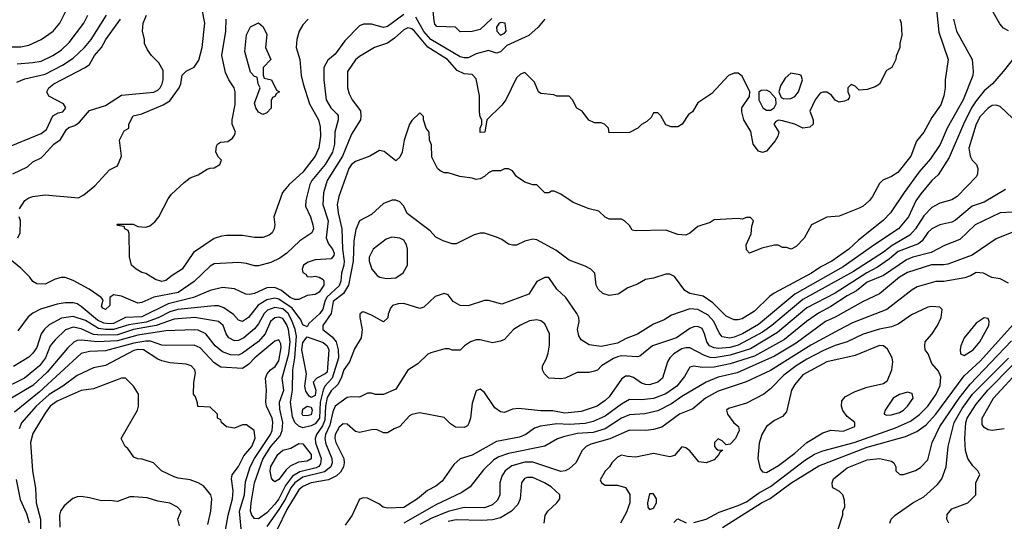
# Model space of a CAD drawing. Header units: inches. Extents: x 1793389 to 1900389, y 320802 to 470796.
# Tile 695 of 752: x 1873424 to 1878310, y 443959 to 446448. Entities that reach past the tile are written whole.
import ezdxf

# ---------------------------------------------------------------- set-up
doc = ezdxf.new("R2010")
doc.units = ezdxf.units.IN
doc.header["$MEASUREMENT"] = 0
doc.layers.add('B8474', color=7, linetype='Continuous')

msp = doc.modelspace()

# ---------------------------------------------------------------- linework, layer by layer
at = {"layer": 'B8474', "color": 2}
for points, elevation in [([(1873370, 446312.2), (1873430, 446313), (1873470, 446322), (1873531.5, 446348.5), (1873589.6, 446390.4), (1873622.7, 446430), (1873652.7, 446490), (1873666, 446550), (1873658, 446650), (1873678.7, 446770), (1873676, 446876), (1873682.3, 446990), (1873670, 447023.7), (1873650, 447055.1), (1873630, 447074.7), (1873550, 447132.6), (1873521.6, 447161.6), (1873490, 447202.6), (1873461.6, 447250), (1873369.7, 447350)], 290), ([(1878330, 446392.7), (1878305.6, 446405.6), (1878287.5, 446427.5), (1878207.6, 446567.6)], 282), ([(1877970.6, 446530), (1877985.8, 446385.8), (1878030.8, 446250), (1878016, 446150), (1878017.3, 446110), (1878010.6, 446070), (1877995.6, 446024.4), (1877950, 445962), (1877910.6, 445889.4), (1877874.4, 445845.6), (1877846, 445770), (1877781, 445690), (1877750, 445669.2), (1877707.7, 445652.3), (1877690, 445635.3), (1877656, 445570), (1877641, 445550), (1877610, 445522.7), (1877590, 445512.7), (1877490, 445473.2), (1877430, 445468), (1877354, 445430), (1877316.9, 445363.1), (1877276.9, 445323.1), (1877251.6, 445308.4), (1877230, 445318), (1877210, 445318), (1877188.4, 445328.4), (1877170, 445328.7), (1877106, 445314), (1877046, 445290), (1877030, 445306), (1877028.7, 445330), (1877054.6, 445385.4), (1877056.4, 445423.6), (1877066, 445450), (1877050, 445466), (1877030, 445466), (1877010, 445458), (1876990, 445462), (1876870, 445454), (1876850, 445442), (1876790, 445422), (1876750, 445388.7), (1876730, 445378), (1876690, 445382), (1876630, 445404), (1876480.2, 445400.2), (1876464, 445404), (1876450, 445426), (1876426, 445450), (1876410, 445458), (1876350, 445458), (1876330, 445468), (1876297.2, 445497.2), (1876250, 445509), (1876170, 445541.2), (1876110, 445582), (1876076.4, 445596.4), (1876063.6, 445596.4), (1876050, 445588), (1876030, 445588), (1875990, 445628), (1875970, 445628), (1875930, 445642), (1875889.3, 445669.3), (1875870, 445698), (1875850, 445708), (1875830, 445708), (1875810, 445698), (1875770, 445698), (1875750, 445688), (1875730.9, 445669.1), (1875710, 445658), (1875690, 445655.3), (1875670, 445662), (1875609.1, 445669.1), (1875550, 445688.7), (1875530, 445688), (1875510, 445698), (1875498, 445710), (1875470, 445766), (1875467.3, 445827.3), (1875458, 445850), (1875455.3, 445890), (1875442, 445910), (1875428, 445950), (1875427.3, 445967.3), (1875410, 445986), (1875370, 445948), (1875358, 445930), (1875331.3, 445850), (1875322, 445790), (1875310, 445766), (1875294, 445750), (1875290, 445748), (1875233.6, 445793.6), (1875210, 445799), (1875162, 445770), (1875090, 445744.5), (1875070, 445729.3), (1875057.1, 445710), (1875008, 445570), (1875000.4, 445530), (1875004.2, 445490), (1875022.6, 445410), (1875025.4, 445310), (1875034.4, 445250), (1875033.4, 445230), (1875021.5, 445190), (1875018.5, 445150), (1875010, 445126.6), (1874948.3, 445071.7), (1874937.8, 445050), (1874929, 445011), (1874914, 444990), (1874859.3, 444940.7), (1874850, 444924), (1874830, 444934), (1874818.8, 444958.8), (1874776.7, 445016.6), (1874710, 445061.4), (1874690, 445066.4), (1874650, 445057.7), (1874608.4, 445031.6), (1874559.1, 444970), (1874530, 444949.6), (1874510, 444957.2), (1874485.4, 444985.4), (1874437.5, 445017.5), (1874410, 445027.6), (1874390, 445027.8), (1874209.7, 445009.7), (1874170, 444998.2), (1874110.8, 444969.2), (1874052.4, 444947.6), (1873965.5, 444934.5), (1873890, 444909.9), (1873849.9, 444909.9), (1873815.9, 444915.9), (1873750, 444955.6), (1873690, 444975.1), (1873632.5, 444967.5), (1873570, 444934), (1873547.5, 444912.5), (1873531.6, 444888.4), (1873510, 444821.2), (1873490, 444792.7), (1873470, 444773.2), (1873393.4, 444726.6)], 278), ([(1875766.7, 446453.3), (1875710, 446398.4), (1875670, 446389.2), (1875610, 446388), (1875586, 446410), (1875493.6, 446413.6), (1875484.9, 446424.9), (1875481.5, 446441.5), (1875470, 446555.3)], 266), ([(1875330, 446474), (1875250, 446414), (1875229.6, 446409.6), (1875170, 446425.2), (1875130, 446425.2), (1875110, 446417.2), (1875037.6, 446342.4), (1874990, 446276), (1874952.5, 446247.5), (1874934, 446210), (1874934, 446150), (1874944.9, 446050), (1874967.7, 446010), (1874998.8, 445978.8), (1875004, 445970), (1875004.9, 445950), (1874988.4, 445890), (1874986.4, 445830), (1874975.8, 445790), (1874940.3, 445730), (1874874, 445650), (1874864.4, 445630), (1874844.9, 445550), (1874842.5, 445522.5), (1874867.3, 445470), (1874879.1, 445430), (1874881.6, 445410), (1874874.4, 445390), (1874814, 445350), (1874750, 445289.4), (1874715.1, 445264.9), (1874670, 445242.9), (1874610, 445226.6), (1874590, 445226.6), (1874550, 445238), (1874510, 445242.7), (1874390, 445237.2), (1874370, 445225.2), (1874290, 445149.5), (1874210, 445094), (1874090, 445071.1), (1874030, 445044.5), (1874010, 445040.9), (1873930, 445076), (1873890, 445082), (1873872, 445070), (1873870.8, 445030), (1873850, 445009.3), (1873836.4, 445016.4), (1873830, 445026), (1873838, 445058), (1873828, 445070), (1873769, 445110), (1873690, 445154), (1873650, 445169), (1873630, 445169), (1873599.8, 445160.2), (1873550, 445135.3), (1873510, 445138), (1873490, 445148.7), (1873475.3, 445170), (1873430, 445215.3), (1873366.6, 445266.6)], 270), ([(1873390, 445682.8), (1873463.1, 445716.9), (1873490, 445742), (1873530, 445762), (1873544.7, 445775.3), (1873594, 445830), (1873626.2, 445853.8), (1873656.6, 445903.4), (1873668, 445912), (1873698, 445922), (1873720.8, 445939.2), (1873770, 445996.3), (1873850, 446022.4), (1873930, 446073), (1874090, 446088), (1874110, 446097.3), (1874120.9, 446110), (1874131.8, 446130), (1874136.2, 446150), (1874135.6, 446195.6), (1874114.2, 446234.2), (1874079, 446270), (1874058.6, 446298.6), (1874044, 446330), (1874044, 446350), (1874034, 446390), (1874037.2, 446430), (1874054, 446470)], 274), ([(1873410, 446138), (1873450, 446154.4), (1873550, 446178), (1873637.4, 446222.6), (1873690, 446256.4), (1873745.1, 446310), (1873778.4, 446350), (1873855.6, 446470)], 282), ([(1873411.9, 446228.1), (1873490, 446234.4), (1873530, 446242.4), (1873589.2, 446270), (1873630, 446297.1), (1873670, 446334), (1873742, 446430), (1873762.9, 446470)], 286), ([(1873424, 445510), (1873450, 445550.6), (1873470, 445564), (1873490, 445570.7), (1873550, 445578.8), (1873716, 445564), (1873742, 445578), (1873796.5, 445623.5), (1873870, 445702), (1873910, 445722), (1873928.7, 445770), (1873919, 445850), (1873943.1, 445896.9), (1873966, 445910), (1873966, 445930), (1873988, 445970), (1874030, 445981), (1874135.6, 446024.4), (1874170, 446045.5), (1874215.1, 446110), (1874223.7, 446130), (1874230, 446172), (1874250, 446192), (1874290, 446212), (1874312.5, 446247.5), (1874329.2, 446310), (1874342.7, 446430), (1874330, 446498)], 270), ([(1876030.6, 446450), (1875996.3, 446410), (1875950, 446369.3), (1875841.1, 446318.9), (1875810, 446288.7), (1875790, 446282), (1875750, 446295.3), (1875690, 446278), (1875650, 446258.7), (1875630, 446258), (1875610, 446264), (1875464, 446350), (1875430, 446388.2), (1875390, 446459.3)], 270), ([(1878058.7, 446450), (1878072.4, 446390), (1878150.7, 446250), (1878156.3, 446190), (1878153.4, 446170), (1878106, 446050), (1878026.4, 445910), (1877991.4, 445828.6), (1877943.4, 445756.6), (1877887.9, 445692.1), (1877812.7, 445590), (1877744.9, 445490), (1877708.3, 445451.7), (1877586.1, 445353.9), (1877539.1, 445310), (1877454, 445250), (1877399.2, 445220.8), (1877353.4, 445190), (1877168.7, 445091.3), (1877145.5, 445074.5), (1877070, 445000.9), (1877010, 444963.7), (1876990, 444958), (1876970, 444959.3), (1876930, 444977), (1876863, 445043), (1876815.9, 445075.9), (1876750, 445089.4), (1876724.8, 445104.8), (1876673.8, 445173.8), (1876650, 445185.2), (1876630, 445186), (1876570, 445165.2), (1876530, 445159), (1876490, 445135.3), (1876442, 445118), (1876394.4, 445085.6), (1876350, 445079), (1876318, 445090), (1876295.3, 445110), (1876285.2, 445130), (1876278, 445190), (1876258, 445210), (1876230, 445225.2), (1876150, 445254), (1876084.8, 445304.8), (1875990, 445355.3), (1875970, 445359), (1875930, 445349), (1875890, 445329.2), (1875870, 445329), (1875850, 445334), (1875817.5, 445357.5), (1875790, 445369.2), (1875730, 445388.7), (1875710, 445388.7), (1875679.8, 445380.2), (1875590, 445335.3), (1875570, 445335.3), (1875526, 445350), (1875490, 445368), (1875460.4, 445400.4), (1875346.8, 445486.8), (1875330, 445522), (1875310, 445544), (1875290, 445552.7), (1875272.5, 445552.5), (1875230, 445535.1), (1875170, 445481.2), (1875110.8, 445449.2), (1875092.7, 445407.3), (1875082, 445350), (1875079.6, 445250), (1875056.1, 445130), (1875030.2, 445089.8), (1874980.3, 445050), (1874970.3, 444990), (1874928.7, 444930), (1874928.2, 444910), (1874974.8, 444874.8), (1874994, 444850), (1875004.4, 444810), (1875005.8, 444770), (1874975, 444670), (1874939.1, 444630), (1874930.8, 444609.3), (1874915.5, 444550), (1874911.6, 444470), (1874890, 444443.5), (1874870, 444433.3), (1874830, 444423.6), (1874810, 444431.2), (1874790, 444449.4), (1874777.7, 444477.7), (1874768.3, 444550), (1874778.5, 444610), (1874779.7, 444710), (1874789.9, 444770.1), (1874797, 444877), (1874791.2, 444911.2), (1874775.4, 444955.4), (1874756.8, 444990), (1874730, 445012.5), (1874690, 445020.4), (1874654, 445006), (1874638, 444990), (1874610, 444939.5), (1874590, 444914), (1874536.3, 444870), (1874510, 444856.2), (1874490, 444854.5), (1874462.7, 444870), (1874449.6, 444889.6), (1874434.5, 444930), (1874411, 444951), (1874291, 444971), (1874190, 444961.5), (1874102, 444930), (1873989.5, 444910.5), (1873910, 444883.9), (1873830, 444882.2), (1873790, 444886.2), (1873730, 444914.8), (1873690, 444922), (1873651.7, 444908.3), (1873599.9, 444860.1), (1873574.9, 444830), (1873552, 444770), (1873523.1, 444730), (1873447.7, 444670), (1873328, 444610)], 282), ([(1873354, 445810), (1873530, 445883.8), (1873556.6, 445903.4), (1873589.1, 445970.9), (1873615.1, 445984.9), (1873638, 445990), (1873654, 446010), (1873642, 446030), (1873568.7, 446068.7), (1873559, 446090), (1873569.2, 446110), (1873593.2, 446130), (1873749.6, 446210.4), (1873770, 446226), (1873795.1, 446270), (1873829.6, 446310), (1873851.6, 446350), (1873925.1, 446450)], 278), ([(1877791.3, 446450), (1877798, 446430), (1877802, 446370), (1877792, 446330), (1877792, 446310), (1877772.7, 446267.3), (1877772, 446250), (1877752, 446210), (1877724.7, 446195.3), (1877690, 446128), (1877670, 446115.3), (1877630, 446102), (1877590, 446098), (1877570, 446118), (1877550, 446126), (1877534, 446110), (1877534, 446090), (1877542, 446070), (1877539.6, 446060.4), (1877534, 446050), (1877516.9, 446043.1), (1877490, 446038), (1877470, 446048), (1877452.9, 446072.9), (1877430, 446088.7), (1877410, 446088.7), (1877396.9, 446083.1), (1877372, 446050), (1877345.4, 445994.6), (1877362, 445950), (1877362, 445930), (1877345.4, 445914.6), (1877310, 445908.7), (1877270, 445929.3), (1877210, 445945.2), (1877190, 445948.7), (1877176.9, 445943.1), (1877166, 445930), (1877190.8, 445890), (1877186.8, 445870), (1877173.4, 445846.6), (1877130, 445795.3), (1877110, 445788.7), (1877090, 445795.3), (1877064, 445830), (1877052.5, 445892.5), (1877018, 445950), (1877008, 445990), (1877008, 446010), (1877046, 446066), (1877048, 446090), (1877010, 446168), (1876990, 446182), (1876970, 446182), (1876942, 446170), (1876858, 446082), (1876790, 446035.3), (1876762, 445990), (1876743.5, 445976.5), (1876710.7, 445929.3), (1876690, 445915.3), (1876656.4, 445916.4), (1876630, 445926), (1876606, 445970), (1876590, 445986), (1876570, 445986), (1876556.9, 445963.1), (1876536.9, 445943.1), (1876510, 445928), (1876490.9, 445909.1), (1876450, 445888), (1876350, 445886), (1876346, 445910), (1876326, 445930), (1876310, 445935.3), (1876276.4, 445936.4), (1876248.9, 445948.9), (1876214.6, 445994.6), (1876188.9, 446008.9), (1876168, 446050), (1876150, 446068), (1876090, 446068), (1876074.6, 446074.6), (1876010, 446082), (1875998, 446090), (1875978, 446138), (1875930, 446186), (1875910, 446178), (1875890, 446159), (1875836.4, 446050), (1875816.2, 446023.8), (1875742, 445950), (1875732, 445890), (1875710, 445888), (1875708.7, 445908.7), (1875718, 445930), (1875718, 445950), (1875710, 445966), (1875706.6, 445990), (1875705.1, 446070), (1875690, 446154), (1875670, 446176), (1875630, 446179.3), (1875595.6, 446195.6), (1875546.6, 446250), (1875450, 446311.1), (1875383, 446390), (1875370, 446402), (1875350, 446407.8), (1875330, 446397.6), (1875284.4, 446355.6), (1875250, 446331.6), (1875184.7, 446310), (1875110, 446265.2), (1875090, 446249), (1875050.7, 446190), (1875050.6, 446110), (1875059.1, 446079.1), (1875074.8, 446050), (1875115.2, 445995.2), (1875117.3, 445970), (1875114.8, 445950), (1875070, 445879), (1875026.3, 445770), (1874950.4, 445650), (1874931.8, 445588.2), (1874928.5, 445530), (1874954.9, 445450), (1874945.5, 445365.5), (1874956.4, 445336.4), (1874977.1, 445310), (1874985.5, 445290), (1874983, 445277), (1874970, 445262), (1874890, 445256), (1874855.3, 445244.7), (1874832, 445230), (1874826, 445210), (1874830, 445194), (1874844.7, 445184.7), (1874850, 445174), (1874872, 445172), (1874890, 445176), (1874910, 445171), (1874930, 445158), (1874934, 445150), (1874933, 445130), (1874910, 445095.1), (1874890, 445084.5), (1874850, 445079.3), (1874810, 445059.5), (1874790, 445059.6), (1874765.6, 445070), (1874723.8, 445103.8), (1874690, 445118.7), (1874650, 445118), (1874590, 445089.6), (1874564.5, 445084.5), (1874546.6, 445086.6), (1874490, 445113.2), (1874430, 445119.5), (1874370, 445104.5), (1874286, 445070), (1874161.8, 445038.2), (1874030, 444974.2), (1873950, 444969.8), (1873890, 444940.3), (1873870, 444938.5), (1873842.1, 444942.1), (1873810, 444957.2), (1873730, 445024.2), (1873710, 445037.6), (1873690, 445043.6), (1873650, 445043.6), (1873610, 445035.6), (1873528.3, 445011.7), (1873490, 444992.3), (1873467.1, 444972.9), (1873415.3, 444904.7)], 274), ([(1874856, 446450), (1874830, 446422), (1874811, 446390), (1874798.8, 446350), (1874796, 446310), (1874814.8, 446250), (1874820.5, 446170), (1874830.5, 446130), (1874862.4, 446030), (1874906.7, 445950), (1874915.8, 445915.8), (1874916.5, 445870), (1874908.9, 445811.1), (1874890.4, 445770), (1874830, 445691.8), (1874762, 445630), (1874727.7, 445590), (1874684.9, 445470), (1874690.6, 445430), (1874687.7, 445410), (1874677.3, 445390), (1874662, 445378), (1874630, 445367), (1874590, 445367), (1874530, 445377), (1874450, 445376.2), (1874426, 445374), (1874390, 445362.7), (1874287.1, 445292.9), (1874230.7, 445210), (1874181.1, 445178.9), (1874150, 445153.2), (1874129.5, 445149.5), (1874098, 445158), (1874050, 445188.7), (1874030, 445194), (1874002, 445210), (1873979, 445230), (1873969.1, 445270.9), (1873967.3, 445387.3), (1873962, 445402), (1873946, 445410), (1873942, 445422), (1873910, 445426), (1873907.3, 445432.7), (1873987.3, 445432.7), (1874010, 445422), (1874050, 445418), (1874070, 445424.7), (1874094.8, 445445.2), (1874114, 445470), (1874160.7, 445559.3), (1874178, 445582), (1874240.7, 445639.3), (1874270, 445662.8), (1874310, 445678), (1874354.6, 445705.4), (1874368.9, 445711.1), (1874390, 445712), (1874418, 445730), (1874426, 445750), (1874410, 445766), (1874398, 445790), (1874400.4, 445819.6), (1874406, 445830), (1874420.4, 445839.6), (1874456.4, 445843.6), (1874480.4, 445859.6), (1874490, 445874), (1874495.3, 445890), (1874478, 445930), (1874478, 445950), (1874492.9, 446027.1), (1874493.2, 446090), (1874488.7, 446110), (1874462, 446150), (1874446.3, 446186.3), (1874426.6, 446270), (1874447.3, 446390), (1874449.4, 446450)], 266), ([(1878366.8, 446270), (1878304.7, 446190), (1878251, 446130), (1878210, 446095.1), (1878170, 446044.5), (1878147.2, 446010), (1878107.2, 445930), (1878036.7, 445763.3), (1877981.7, 445678.3), (1877950, 445649.3), (1877895.8, 445584.2), (1877871.7, 445548.3), (1877834.4, 445470), (1877785.5, 445410), (1877667.1, 445332.9), (1877510, 445221.7), (1877270, 445085.4), (1877090, 444935.8), (1877010.5, 444890), (1876970, 444872.8), (1876948.4, 444868.4), (1876910, 444875.1), (1876894.3, 444894.3), (1876868.2, 444950), (1876841, 444981), (1876790, 445009.7), (1876750, 445013), (1876658.5, 444981.5), (1876621.4, 444958.6), (1876570, 444937.2), (1876490, 444887.3), (1876433.8, 444866.2), (1876390, 444843.6), (1876310, 444827), (1876250, 444834), (1876210, 444859), (1876198.9, 444878.9), (1876192.7, 444910), (1876201.2, 444950), (1876199, 444970), (1876189.3, 444989.3), (1876134, 445070), (1876089.2, 445110), (1876050, 445168.7), (1876030, 445168.7), (1875990.9, 445149.1), (1875950, 445085.2), (1875816.4, 445036.4), (1875750, 445055.3), (1875730, 445055.3), (1875650, 445028.7), (1875610, 445029), (1875575.3, 445050), (1875550, 445082), (1875530, 445088.7), (1875486.4, 445073.6), (1875430, 445022), (1875410, 445015.3), (1875330, 445039), (1875302, 445038), (1875274, 445030), (1875263.6, 445016.4), (1875252.7, 444987.3), (1875251.6, 444968.4), (1875230, 444948), (1875170, 444982), (1875130, 444998), (1875123.6, 444996.4), (1875112.7, 444987.3), (1875112, 444970), (1875123, 444910), (1875119.1, 444870), (1875085.1, 444814.9), (1875060.4, 444750), (1875032.7, 444710), (1875019.5, 444670), (1875002.4, 444637.6), (1874970, 444606.3), (1874950, 444574), (1874940.9, 444530), (1874938.3, 444461.7), (1874927, 444433), (1874896.9, 444390), (1874890.3, 444370), (1874892.3, 444347.7), (1874920.7, 444270), (1874916.4, 444243.6), (1874908.4, 444231.6), (1874895.6, 444224.4), (1874814.7, 444205.3), (1874777.5, 444182.5), (1874742.8, 444137.2), (1874710, 444071.2), (1874690, 444044.4), (1874650, 444001.1), (1874610, 443971.6), (1874590, 443972.3), (1874576.2, 443990), (1874569.7, 444010), (1874572.4, 444050), (1874589.8, 444150), (1874630, 444268.2), (1874671.1, 444330), (1874716.8, 444383.2), (1874726.2, 444410), (1874729.8, 444450), (1874714.9, 444514.9), (1874713.7, 444550), (1874734.2, 444610), (1874726.9, 444670), (1874760.3, 444790), (1874767.2, 444850), (1874758.4, 444910), (1874750, 444934), (1874730, 444964.7), (1874710, 444972.3), (1874690, 444968), (1874679.7, 444960.3), (1874668.9, 444950), (1874642.6, 444890), (1874610, 444851.5), (1874530, 444793), (1874510, 444783), (1874470, 444784.7), (1874430, 444799.6), (1874393.6, 444830), (1874348.4, 444888.4), (1874310, 444907.6), (1874290, 444909.6), (1874150, 444904.4), (1874010, 444882.9), (1873910, 444854.9), (1873810, 444849.8), (1873730, 444858.3), (1873710, 444856.9), (1873692.7, 444847.3), (1873661.8, 444818.2), (1873560.8, 444699.2), (1873490, 444633), (1873384, 444570)], 286), ([(1878350, 445958.4), (1878290, 446016.2), (1878270, 446022.9), (1878250, 446022), (1878230, 446009.4), (1878190, 445966.6), (1878170.4, 445930), (1878134, 445810), (1878141, 445770), (1878151.3, 445750), (1878171.3, 445730), (1878178, 445710), (1878176.9, 445683.1), (1878172, 445670), (1878076, 445570), (1878050, 445553.2), (1877990, 445537.2), (1877950, 445516), (1877910, 445475.1), (1877870, 445409.5), (1877841.8, 445378.2), (1877753, 445327), (1877710, 445294), (1877561.3, 445198.7), (1877310, 445059.8), (1877155.8, 444930), (1877110, 444896.8), (1876990, 444832.9), (1876950, 444822.2), (1876890, 444816.8), (1876870, 444819.1), (1876847.3, 444830), (1876833.6, 444850), (1876822.9, 444890), (1876810, 444916), (1876790, 444926), (1876770, 444923.7), (1876750, 444915.1), (1876682.8, 444870), (1876564.7, 444830), (1876502, 444778), (1876490, 444775.1), (1876410, 444780.5), (1876390, 444775.1), (1876370, 444767.3), (1876311, 444730), (1876290.6, 444709.4), (1876276.8, 444703.2), (1876250, 444697.2), (1876190, 444697.2), (1876130.6, 444669.4), (1876110, 444665.2), (1876049.2, 444669.2), (1876028, 444690), (1876018, 444710), (1876018, 444730), (1876036.5, 444763.5), (1876046.3, 444793.7), (1876053.6, 444833.6), (1876053.2, 444890), (1876030, 444939), (1876010, 444953.2), (1875990, 444959.3), (1875954, 444954), (1875910, 444932.7), (1875874.8, 444910), (1875830, 444861.2), (1875810, 444853.2), (1875770, 444845.2), (1875710, 444859), (1875690, 444859), (1875662, 444850), (1875632, 444830), (1875610, 444808.7), (1875570, 444808.7), (1875554.6, 444814.6), (1875534.6, 444814.6), (1875464.5, 444795.5), (1875450, 444789), (1875399.8, 444740.2), (1875350.9, 444709.1), (1875290, 444614), (1875229, 444589), (1875190, 444588.7), (1875170, 444595.3), (1875150, 444595.3), (1875110, 444575.3), (1875070, 444577.2), (1875050, 444572.7), (1874990.3, 444529.7), (1874978, 444502), (1874963.7, 444436.3), (1874942.2, 444390), (1874938.6, 444370), (1874942.9, 444342.9), (1874973.1, 444270), (1874974.9, 444250), (1874968.7, 444230), (1874936.1, 444203.9), (1874830, 444177.3), (1874790, 444150.8), (1874770, 444125.1), (1874743, 444070), (1874710, 444018.3), (1874650, 443933.6)], 290), ([(1878315.3, 445604.8), (1878210, 445542.9), (1878150, 445522), (1878067.5, 445452.5), (1878050, 445443.6), (1877990, 445429.6), (1877950.3, 445409.7), (1877930, 445392), (1877901.6, 445350), (1877883.9, 445336.1), (1877782.8, 445297.2), (1877739.5, 445260.5), (1877680, 445220), (1877628.1, 445191.9), (1877470, 445091.1), (1877330, 445017.4), (1877184.8, 444895.2), (1877050, 444814.5), (1876950, 444783.8), (1876870, 444770.9), (1876850, 444772.3), (1876822.2, 444782.2), (1876750, 444819.6), (1876730, 444820.5), (1876710, 444814.7), (1876670.6, 444790), (1876650.6, 444770), (1876639.1, 444750), (1876613.4, 444670), (1876590, 444649.5), (1876550, 444636.2), (1876530, 444637), (1876510, 444643.7), (1876470, 444672.3), (1876450, 444679.3), (1876430, 444679), (1876410, 444664), (1876350, 444576), (1876330, 444558), (1876290, 444529.6), (1876210, 444503.6), (1876130, 444495.6), (1876070, 444507.8), (1876010, 444507.8), (1875900.5, 444519.5), (1875870, 444516), (1875830, 444499.3), (1875810, 444502.7), (1875782, 444522), (1875730, 444598), (1875710, 444615.3), (1875690, 444606), (1875670, 444546), (1875660.7, 444470), (1875653.7, 444446.3), (1875646.4, 444433.6), (1875630, 444424), (1875586.8, 444426.8), (1875562.5, 444442.5), (1875530, 444474), (1875410, 444497.2), (1875370, 444489), (1875358, 444482), (1875310, 444428.7), (1875282, 444418), (1875250, 444398), (1875230, 444398), (1875194, 444414), (1875170, 444413.2), (1875110, 444399), (1875090, 444404), (1875050, 444441.2), (1875030, 444442.7), (1875010, 444426), (1874990.4, 444390), (1874987.4, 444370), (1874992.4, 444350), (1875033, 444270), (1875034.9, 444250), (1875030.5, 444230), (1875016.7, 444203.3), (1874995.8, 444184.2), (1874955.8, 444164.2), (1874871, 444150), (1874830, 444131.1), (1874810, 444114.7), (1874750, 444018.4), (1874702, 443918)], 294), ([(1878350, 445492.7), (1878290, 445489.2), (1878166, 445430), (1878090, 445357.2), (1878013.2, 445326.8), (1877947, 445293), (1877856, 445270), (1877824.1, 445255.9), (1877710, 445178), (1877630, 445146.3), (1877577.2, 445102.8), (1877530, 445078.3), (1877450, 445025.1), (1877387.6, 444992.4), (1877328.2, 444950), (1877219.1, 444860.9), (1877070, 444777.6), (1876950, 444739.8), (1876870, 444723.1), (1876810, 444721.6), (1876770, 444729.2), (1876750, 444724), (1876722.8, 444677.2), (1876685.5, 444630), (1876630, 444591.3), (1876570, 444568.2), (1876510, 444561.3), (1876450, 444562.9), (1876410, 444539.6), (1876330, 444480.5), (1876270, 444454.3), (1876230, 444444.8), (1876150, 444439.8), (1876090, 444442.6), (1876008.5, 444431.5), (1875978.8, 444421.2), (1875936, 444390), (1875904.1, 444375.9), (1875790, 444354.5), (1875670, 444287), (1875610, 444269), (1875578.5, 444241.5), (1875521.4, 444158.6), (1875490, 444134), (1875447.7, 444112.3), (1875398, 444070), (1875330, 444027), (1875250, 444024), (1875228, 444030), (1875206, 444046), (1875150, 444074), (1875130, 444075.3), (1875110.8, 444069.2), (1875074, 443990), (1875039.9, 443940.1)], 298), ([(1873414.6, 445365.4), (1873426, 445390), (1873428, 445450), (1873422, 445470)], 270), ([(1878404.7, 445415.3), (1878270, 445360.9), (1878150, 445279.6), (1878030, 445235.6), (1878008.5, 445231.5), (1877948.1, 445231.9), (1877830, 445193), (1877790.6, 445170), (1877690, 445087), (1877610, 445049.6), (1877470, 444971.3), (1877422, 444950), (1877277.8, 444842.2), (1877170, 444777.7), (1876983.7, 444696.3), (1876890, 444674), (1876830.3, 444649.7), (1876710, 444578.9), (1876658.9, 444541.1), (1876590, 444507.6), (1876526.9, 444493.1), (1876450, 444488), (1876410, 444471.3), (1876330, 444418.3), (1876270, 444400.4), (1876190, 444394.8), (1876122, 444378), (1876092.5, 444367.5), (1876030, 444332), (1875850, 444296.3), (1875801.1, 444278.9), (1875776.7, 444263.3), (1875725.8, 444214.1), (1875658.8, 444130), (1875617.7, 444102.3), (1875490, 444041.3), (1875330, 443949.7)], 302), ([(1878330, 445141.2), (1878290, 445161.2), (1878248.9, 445168.9), (1878206, 445190), (1878170, 445194), (1878142.8, 445177.2), (1878113.7, 445166.3), (1878010.5, 445149.5), (1877970, 445149.4), (1877878, 445122), (1877852.3, 445107.7), (1877726.8, 445010), (1877556.2, 444943.8), (1877490, 444909.6), (1877350, 444832.6), (1877150, 444708), (1877028.9, 444651.1), (1876890, 444605.1), (1876827.3, 444570), (1876763.7, 444516.3), (1876698.8, 444490), (1876610, 444426.6), (1876570, 444414), (1876530.4, 444409.6), (1876450, 444411.8), (1876352.5, 444367.5), (1876257.7, 444342.3), (1876234.8, 444330), (1876214.8, 444310), (1876184.7, 444250), (1876150, 444219), (1876130.5, 444209.5), (1876110, 444206.6), (1875970, 444253.3), (1875930, 444252.8), (1875865.5, 444234.5), (1875833.4, 444210), (1875816.7, 444183.3), (1875807.3, 444150), (1875807.3, 444090), (1875795.6, 444064.4), (1875770, 444040.9), (1875730, 444025.6), (1875630, 444027.8), (1875550, 444008.4), (1875470, 443975.1), (1875410, 443943.1)], 306), ([(1876770, 443953.4), (1876830, 443970.5), (1876895.4, 444004.6), (1876990, 444038.3), (1877030, 444056.5), (1877090, 444099.5), (1877150, 444131.6), (1877319, 444261), (1877368.5, 444291.5), (1877410, 444308.7), (1877565.2, 444350), (1877770, 444423.1), (1877844.1, 444455.9), (1877890, 444488.4), (1877931.3, 444530), (1877971.6, 444590), (1877992.3, 444632.3), (1877995.1, 444675.1), (1877983.7, 444703.7), (1877950, 444742), (1877932.3, 444790), (1877917.2, 444810), (1877916, 444830), (1877917.2, 444850), (1877950, 444886.8), (1877979.3, 444930), (1877997.2, 444970), (1878002, 445010), (1877990, 445022), (1877950, 445025.2), (1877930, 445021.2), (1877850, 444982.7), (1877783, 444937), (1877750, 444923.7), (1877690, 444911.8), (1877610, 444887.8), (1877530, 444849.6), (1877470, 444831.2), (1877413.3, 444806.7), (1877330, 444764), (1877276.4, 444730), (1877215.9, 444684.1), (1877150, 444616), (1877116, 444590), (1877030, 444546), (1876941.4, 444518.6), (1876931.3, 444510), (1876936, 444490), (1876967.5, 444447.5), (1876991, 444430), (1876994.8, 444410), (1876976, 444370), (1876950, 444342), (1876930, 444338), (1876910, 444358), (1876890, 444368), (1876872, 444350), (1876872, 444330), (1876881, 444321), (1876890, 444312), (1876910, 444314), (1876912, 444310), (1876898, 444302), (1876894, 444290), (1876870, 444264), (1876830, 444248.7), (1876793.6, 444253.6), (1876750, 444309), (1876730, 444324), (1876710, 444328.7), (1876673.7, 444286.3), (1876650, 444279), (1876570, 444296), (1876482, 444278), (1876440.2, 444280.2), (1876410, 444288), (1876390, 444278), (1876362, 444250), (1876351.1, 444228.9), (1876330, 444208), (1876305.4, 444165.4), (1876312, 444150), (1876330, 444138), (1876390, 444138.8), (1876430, 444126.8), (1876452.2, 444092.2), (1876452.4, 444050), (1876435.4, 444004.6), (1876404.9, 443950)], 310), ([(1876912, 443928), (1877104.5, 444050), (1877147.9, 444072), (1877250, 444148.7), (1877390, 444234), (1877630, 444326.5), (1877819.5, 444380.5), (1877875.3, 444404.7), (1877922, 444438), (1877970, 444490.4), (1878110, 444681.6), (1878190, 444754), (1878386, 444970)], 306), ([(1874526.3, 443886.3), (1874515.4, 444010), (1874539.2, 444090), (1874544.4, 444155.6), (1874567.4, 444230), (1874588.6, 444270), (1874668.3, 444390), (1874676.9, 444410), (1874680.4, 444450), (1874676.4, 444470), (1874649.6, 444530), (1874645.1, 444550), (1874649.3, 444609.3), (1874643.7, 444670), (1874652.3, 444690), (1874669.3, 444710), (1874692.7, 444727.3), (1874710, 444754.8), (1874722, 444822), (1874719.6, 444839.6), (1874710, 444859), (1874690, 444852.7), (1874590.6, 444770), (1874561.4, 444738.6), (1874530, 444716.9), (1874423.1, 444723.1), (1874390, 444745.6), (1874319.4, 444819.4), (1874290, 444833.6), (1874148.1, 444831.9), (1874130, 444833.6), (1874072.8, 444852.8), (1874050, 444853.6), (1873990, 444843.7), (1873850, 444804.7), (1873770, 444801.3), (1873730, 444791.6), (1873520.6, 444599.4), (1873399.1, 444500.9)], 290), ([(1877482, 443910), (1877508.4, 443991.6), (1877508.9, 444011.1), (1877518, 444030), (1877516.4, 444063.6), (1877508, 444090), (1877490, 444108), (1877463.1, 444123.1), (1877458, 444130), (1877455.3, 444150), (1877462, 444170), (1877530, 444224), (1877630, 444264), (1877690.7, 444270.7), (1877750, 444258), (1877762, 444250), (1877772, 444230), (1877772, 444210), (1877791.6, 444191.6), (1877810, 444191.3), (1877870, 444211), (1877894.2, 444225.8), (1877930, 444264.7), (1877952, 444350), (1877989.7, 444430), (1878085.4, 444570), (1878139.8, 444640.2), (1878345.8, 444854.2)], 302), ([(1874442.8, 443897.2), (1874458.3, 443990), (1874480.5, 444070), (1874483.6, 444110), (1874475.1, 444170), (1874479.3, 444190), (1874510, 444230.8), (1874536.4, 444283.6), (1874575.6, 444330), (1874592.3, 444372.3), (1874588, 444410), (1874550, 444438), (1874530, 444438), (1874490, 444422), (1874450, 444428), (1874426, 444450), (1874422, 444462), (1874406, 444470), (1874406, 444490), (1874370, 444526), (1874308.9, 444528.9), (1874307.3, 444547.3), (1874296.4, 444576.4), (1874286, 444590), (1874288.4, 444648.4), (1874296.5, 444696.5), (1874294, 444710), (1874275.3, 444730), (1874250, 444739.3), (1874170, 444745.1), (1874130, 444755.6), (1874110, 444763.6), (1874039, 444810), (1874010.9, 444810.9), (1873990, 444805.7), (1873850, 444731.5), (1873790, 444720.7), (1873710, 444682.9), (1873639.1, 444630), (1873570, 444588.3), (1873505.7, 444530), (1873432.9, 444447.1), (1873421.3, 444418.7)], 294), ([(1877742, 443950), (1877748.7, 443970), (1877768.7, 443990), (1877855.3, 444050), (1877910, 444081), (1877978, 444142), (1877999.3, 444170), (1878022, 444230), (1878032, 444330), (1878060.5, 444450), (1878101.5, 444518.5), (1878152.6, 444590), (1878330, 444768.9)], 298), ([(1878034, 443950), (1878024, 443970), (1878026.8, 443993.2), (1878050, 444021), (1878128.7, 444050), (1878168, 444090), (1878168.9, 444151.1), (1878188, 444190), (1878178, 444210), (1878153.6, 444233.6), (1878129.3, 444270), (1878118, 444310), (1878113.6, 444370), (1878119.7, 444450), (1878125.4, 444470), (1878170, 444540.4), (1878230, 444611.8), (1878348.5, 444731.5)], 294), ([(1878310, 444418), (1878249.3, 444409.3), (1878230, 444413.2), (1878210, 444424), (1878200.2, 444440.2), (1878199.5, 444470), (1878256.9, 444570), (1878390, 444714.9)], 290), ([(1874357.5, 443942.5), (1874372.7, 444010), (1874378, 444070), (1874372.7, 444090), (1874335.6, 444135.6), (1874310, 444149.3), (1874270, 444165.2), (1874210, 444172.7), (1874190, 444179.3), (1874128, 444210), (1874088.9, 444248.9), (1874032.7, 444267.3), (1874010, 444268.7), (1873990, 444278), (1873960.4, 444320.4), (1873948, 444330), (1873928, 444370), (1874009, 444510), (1874014, 444530), (1874014, 444590), (1873989.2, 444629.2), (1873950, 444668.7), (1873930, 444669.2), (1873790, 444617), (1873730, 444607.6), (1873610, 444554.7), (1873575.5, 444530), (1873550, 444496), (1873490, 444394), (1873477.1, 444350), (1873487.7, 444210), (1873503.5, 444123.5), (1873505.5, 444050), (1873527, 443970), (1873527.2, 443910)], 298), ([(1873407.1, 444167.1), (1873427.1, 444067.1), (1873458, 443998), (1873471.3, 443951.3)], 294), ([(1876027, 443950), (1876031.9, 443988.1), (1876045.2, 444010), (1876089, 444050), (1876104, 444070), (1876104, 444090), (1876061.2, 444130), (1876029, 444150), (1875970, 444176.2), (1875944.1, 444175.9), (1875928.7, 444171.3), (1875914, 444150), (1875907.7, 444070), (1875896.7, 444043.3), (1875864, 444010), (1875810, 443976.3), (1875770, 443966.6), (1875716.7, 443963.3), (1875590, 443966), (1875550, 443958)], 310), ([(1874216.5, 443936.5), (1874209, 443970), (1874226, 444010), (1874208, 444030), (1874169.1, 444049.1), (1874110, 444059.3), (1874056.2, 444076.2), (1873990, 444080.9), (1873970, 444080.9), (1873910, 444057.2), (1873870, 444062.7), (1873830, 444060.9), (1873770, 444076), (1873730, 444082.7), (1873710, 444081.2), (1873687.5, 444072.5), (1873644.9, 444035.1), (1873626, 444010), (1873621, 443990), (1873624, 443930)], 302), ([(1876670, 443954), (1876686, 443970), (1876690, 443972), (1876731, 443951)], 310)]:
    msp.add_lwpolyline(points, dxfattribs=dict(at, elevation=elevation))
for points, elevation in [([(1874630, 445978), (1874610, 445988.7), (1874595.3, 446010), (1874590, 446034), (1874618, 446110), (1874608, 446130), (1874602, 446162), (1874590, 446166), (1874570, 446188), (1874541.2, 446290), (1874550, 446372), (1874570, 446412), (1874610, 446431.3), (1874632.7, 446412.7), (1874650, 446374), (1874644.7, 446310), (1874671, 446250), (1874632, 446210), (1874632.7, 446172.7), (1874638, 446158), (1874674, 446150), (1874698, 446098), (1874714, 446090), (1874698, 446082), (1874690, 446066), (1874678, 446062), (1874672.7, 446047.3), (1874671.6, 446008.4), (1874650, 445986)], 262), ([(1875813.8, 446433.8), (1875802.8, 446430), (1875791, 446410), (1875791.3, 446390), (1875810, 446371.3), (1875830, 446381), (1875839, 446390), (1875833.2, 446430)], 270), ([(1877250, 446182), (1877222, 446158), (1877199.8, 446120.2), (1877191.3, 446090), (1877202, 446062), (1877215.3, 446055.3), (1877250, 446056.3), (1877270, 446067.3), (1877289.4, 446090), (1877309, 446150), (1877302, 446170), (1877294.8, 446174.8)], 274), ([(1877130, 446098), (1877103.6, 446096.4), (1877092.7, 446087.3), (1877092, 446050), (1877112, 446010), (1877130, 445998), (1877150, 445998), (1877168, 446010), (1877178, 446030), (1877176.4, 446056.4), (1877146, 446090)], 274), ([(1875271.1, 445368.9), (1875242, 445358), (1875178, 445310), (1875158, 445270), (1875158, 445250), (1875171.3, 445210), (1875198, 445178), (1875210.7, 445170.7), (1875244.5, 445164.5), (1875290, 445166.8), (1875327.7, 445192.3), (1875349.4, 445230), (1875349.3, 445309.3), (1875344, 445330), (1875330, 445354), (1875310, 445364)], 286), ([(1878210, 444968), (1878170, 444942), (1878110.8, 444870), (1878094, 444830), (1878091, 444811), (1878092, 444790), (1878110, 444781), (1878156, 444810), (1878189.2, 444850), (1878234, 444930), (1878235.3, 444950), (1878230, 444966)], 310), ([(1874870, 444572.7), (1874860.5, 444580.5), (1874844.9, 444604.9), (1874839.5, 444630), (1874847.8, 444690), (1874824.1, 444810), (1874830, 444846.8), (1874850, 444874.8), (1874930, 444846.7), (1874950, 444830.4), (1874958.3, 444810), (1874950, 444699.3), (1874940.7, 444690), (1874898.8, 444670), (1874880.7, 444650), (1874894, 444610), (1874890, 444583.7)], 278), ([(1877690, 444831.8), (1877570, 444780.9), (1877430, 444749.5), (1877310, 444686), (1877270, 444637.2), (1877254, 444610), (1877230, 444502), (1877210, 444479), (1877170, 444459), (1877130.6, 444429.4), (1877107.3, 444390), (1877092.8, 444347.2), (1877087.7, 444270), (1877098.8, 444218.8), (1877110, 444204.7), (1877130, 444201), (1877190, 444236.3), (1877270, 444297.1), (1877329.7, 444350.3), (1877410, 444398), (1877450, 444410.6), (1877510, 444405.5), (1877568, 444430), (1877568, 444450), (1877530, 444479), (1877509.5, 444509.5), (1877502.7, 444530), (1877503.7, 444556.3), (1877521.6, 444578.4), (1877570, 444603), (1877630, 444623.8), (1877710, 444642.8), (1877730, 444658), (1877752.7, 444710), (1877757.2, 444750), (1877753.2, 444770), (1877730, 444813.2), (1877710, 444829.2)], 314), ([(1877830, 444599), (1877790, 444589), (1877758, 444570), (1877718, 444510), (1877714, 444494), (1877714, 444490), (1877726.4, 444486.4), (1877750, 444487.7), (1877790, 444499.1), (1877809, 444510), (1877829.2, 444530), (1877857.2, 444570), (1877852.9, 444592.9)], 314), ([(1874850, 444482.9), (1874830, 444484.5), (1874825.6, 444490), (1874830, 444514.8), (1874850, 444530.8), (1874870, 444526), (1874874.9, 444510), (1874870, 444487.8)], 278), ([(1874690, 444155.3), (1874682, 444162), (1874673.2, 444173.2), (1874667.6, 444207.6), (1874670, 444230.8), (1874705.6, 444290), (1874730, 444312.7), (1874770, 444322), (1874810, 444344.9), (1874830, 444344), (1874870, 444290.6), (1874870, 444269.4), (1874850, 444257), (1874808.2, 444251.8), (1874767.2, 444232.8), (1874746.1, 444213.9), (1874710, 444166.6)], 282), ([(1876570, 444095.3), (1876550, 444095.3), (1876538.8, 444050), (1876541, 444030), (1876550, 444018), (1876570, 444024.7), (1876584, 444050), (1876584, 444070)], 314)]:
    msp.add_lwpolyline(points, close=True, dxfattribs=dict(at, elevation=elevation))

doc.saveas('drawing.dxf')
